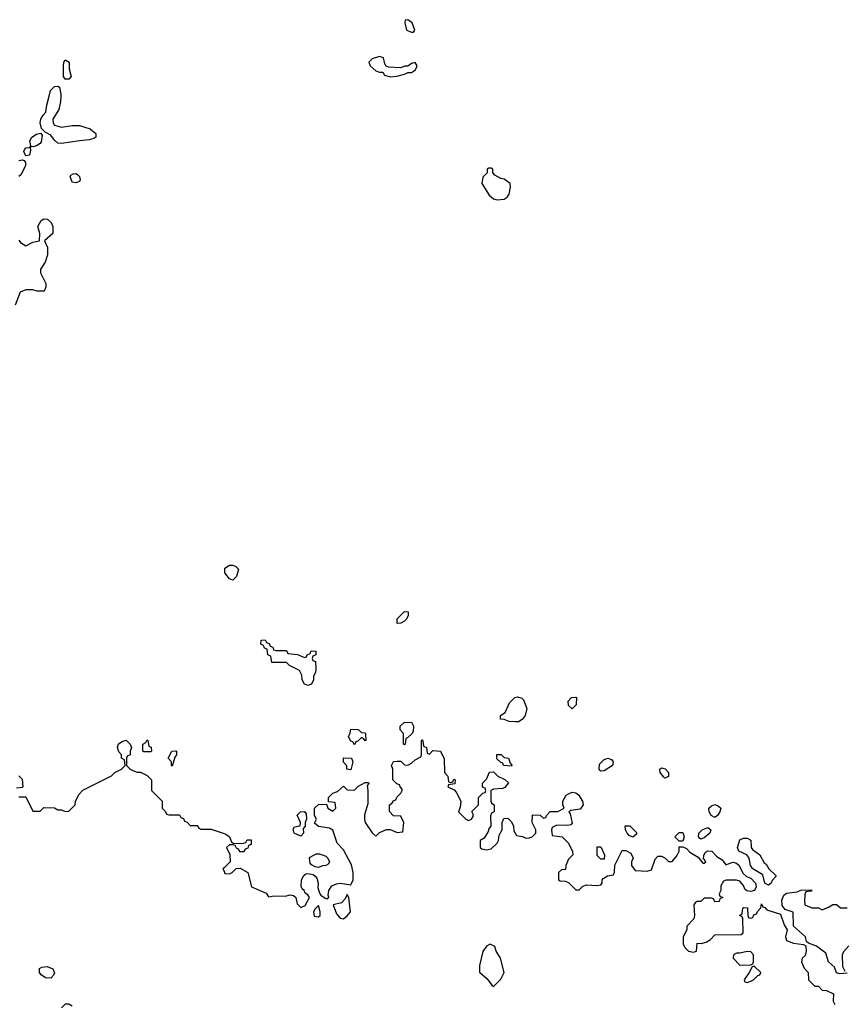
# Model space of a CAD drawing. Header units: inches. Extents: x 2380249 to 2585472, y 382747 to 546448.
# Tile 265 of 626: x 2478856 to 2483474, y 504912 to 510428. Entities that reach past the tile are written whole.
import ezdxf

# ---------------------------------------------------------------- set-up
doc = ezdxf.new("R2010")
doc.units = ezdxf.units.IN
doc.header["$MEASUREMENT"] = 0
for name, color, linetype in [('C4570', 7, 'Continuous'), ('C4571', 7, 'Continuous'), ('C4580', 7, 'Continuous'), ('C4581', 7, 'Continuous')]:
    doc.layers.add(name, color=color, linetype=linetype)

msp = doc.modelspace()

# ---------------------------------------------------------------- linework, layer by layer
at = {"layer": 'C4570', "color": 4}
for points, elevation in [([(2479085.1, 510000), (2479083.8, 509970), (2479074.4, 509925.6), (2479042, 509870), (2479042.8, 509850), (2479050, 509838), (2479090, 509826.8), (2479150, 509836), (2479190, 509836), (2479250, 509816), (2479282, 509790), (2479282, 509770), (2479270, 509762), (2479245.4, 509754.6), (2479190, 509749), (2479090, 509735.1), (2479070, 509737.2), (2479050, 509754), (2479030, 509782), (2478998, 509798), (2478978, 509818), (2478969.5, 509849.5), (2478974, 509870), (2478986.9, 509893.1), (2479002.7, 509910), (2479007.3, 509950), (2479020.2, 510000)], 52), ([(2478850, 509638.4), (2478870, 509642.8), (2478879.8, 509639.8), (2478887.3, 509627.3), (2478888, 509610), (2478861.3, 509558.7), (2478850, 509549)], 52), ([(2478850, 509192), (2478859.6, 509179.6), (2478890, 509162), (2478930, 509182), (2478966, 509190), (2478968, 509230), (2478958, 509270), (2478976.4, 509303.6), (2478990, 509312), (2479010.9, 509310.9), (2479031.1, 509291.1), (2479042, 509270), (2479042, 509230), (2478994, 509190), (2479011.1, 509151.1), (2479011.3, 509110), (2478998, 509070), (2478972, 509030), (2478972, 509010), (2479002, 508950), (2479002, 508930), (2478992.7, 508907.3), (2478952.7, 508907.3), (2478930, 508915.3), (2478890, 508915.3), (2478858, 508902), (2478830, 508828)], 52), ([(2478850, 506074), (2478890, 506074), (2478930, 505994), (2478970, 505994), (2478990, 506014), (2479050, 506012), (2479070, 506002), (2479090, 506002), (2479110, 505992), (2479130, 505994), (2479166, 506030), (2479168, 506050), (2479188, 506090), (2479208.9, 506111.1), (2479370, 506192), (2479388.9, 506211.1), (2479426, 506230), (2479446, 506250), (2479442, 506282), (2479426, 506290), (2479426, 506310), (2479410, 506326), (2479404, 506350), (2479409.3, 506370.7), (2479430, 506384.7), (2479451.6, 506391.6), (2479474, 506370), (2479482, 506350), (2479474, 506330), (2479474, 506310), (2479458, 506302), (2479454, 506290), (2479454, 506250), (2479474, 506230), (2479490, 506222), (2479512.7, 506212.7), (2479531.6, 506211.6), (2479570, 506194), (2479594, 506170), (2479594, 506110), (2479654, 506050), (2479654, 506010), (2479672.7, 505992.7), (2479678, 505978), (2479690, 505974), (2479750, 505974), (2479758, 505958), (2479772.7, 505952.7), (2479778, 505938), (2479792.7, 505932.7), (2479810, 505914), (2479850, 505914), (2479858, 505898), (2479870, 505894), (2479927.3, 505892.7), (2480000, 505868.1)], 52), ([(2478850, 506192), (2478870, 506174), (2478874, 506130), (2478870, 506126), (2478838, 506122)], 52), ([(2480000, 505676), (2479994, 505670), (2480000, 505657.1)], 52), ([(2479150, 504902), (2479130, 504912), (2479110, 504912), (2479090, 504892)], 48)]:
    msp.add_lwpolyline(points, dxfattribs=dict(at, elevation=elevation))
for points, elevation in [([(2478930, 509715.3), (2478922, 509718), (2478914, 509710), (2478916.9, 509696.9), (2478910, 509668.7), (2478890, 509666), (2478879, 509690), (2478882, 509698), (2478890, 509711), (2478908.4, 509711.6), (2478918, 509722), (2478912.7, 509750), (2478922.7, 509770), (2478950, 509787.3), (2478972.7, 509792.7), (2478982, 509782), (2478976.4, 509743.6), (2478970, 509734), (2478950, 509721.2)], 52), ([(2479170, 509514), (2479150, 509518), (2479139, 509550), (2479142.7, 509557.3), (2479154.6, 509565.4), (2479170, 509566), (2479179.8, 509559.8), (2479190.8, 509550), (2479194.8, 509530), (2479190, 509522)], 52), ([(2479550, 506326), (2479546, 506330), (2479546, 506370), (2479562, 506378), (2479570, 506394), (2479574, 506390), (2479578, 506358), (2479591.6, 506351.6), (2479594, 506330), (2479590, 506326)], 52), ([(2479710, 506246), (2479706, 506250), (2479706, 506270), (2479688, 506290), (2479708, 506330), (2479730, 506332), (2479734, 506330), (2479734, 506310), (2479723.6, 506296.4)], 52), ([(2479030, 505058), (2479000.4, 505060.4), (2478976.4, 505076.4), (2478966, 505090), (2478967.3, 505112.7), (2478980.4, 505119.6), (2479010, 505124.7), (2479042, 505110), (2479051.1, 505088.9), (2479045.4, 505074.6)], 48)]:
    msp.add_lwpolyline(points, close=True, dxfattribs=dict(at, elevation=elevation))
at = {"layer": 'C4571', "color": 4, "elevation": 52}
msp.add_lwpolyline([(2479110, 510095.3), (2479101.2, 510110), (2479100.7, 510170), (2479102.9, 510190), (2479110, 510202.8), (2479133, 510190), (2479133.4, 510153.4), (2479144.7, 510110), (2479130, 510095.3)], close=True, dxfattribs=at)
msp.add_lwpolyline([(2479020.2, 510000), (2479028.4, 510031.6), (2479050, 510054), (2479070, 510056), (2479078, 510050), (2479085.5, 510010), (2479085.1, 510000)], dxfattribs=at)
at = {"layer": 'C4580', "color": 4}
for points, elevation in [([(2481496.4, 509596.4), (2481483.6, 509596.4), (2481474, 509590), (2481474, 509570), (2481450, 509546), (2481444.7, 509510), (2481485.2, 509445.2), (2481510, 509424.7), (2481530, 509418.8), (2481570, 509422.8), (2481586.3, 509433.7), (2481597.2, 509450), (2481604, 509490), (2481602, 509510), (2481570, 509535.3), (2481550, 509538), (2481516.4, 509556.4), (2481506, 509570), (2481506, 509590)], 56), ([(2480050, 507288.7), (2480030, 507295.3), (2480004, 507330), (2480004.7, 507355.3), (2480030, 507372), (2480050, 507372), (2480065.4, 507365.4), (2480082, 507350), (2480070.7, 507309.3)], 52), ([(2480970, 507046), (2480969.1, 507070.9), (2481010, 507112), (2481031.3, 507111.3), (2481032, 507090), (2481022, 507070), (2481010, 507058), (2480990, 507048)], 52), ([(2480290, 506894), (2480350, 506894), (2480358, 506878), (2480411.6, 506871.6), (2480450, 506854), (2480462, 506858), (2480466, 506870), (2480482, 506878), (2480488.4, 506891.6), (2480514, 506890), (2480514, 506870), (2480498, 506862), (2480494, 506850), (2480498, 506838), (2480511.6, 506831.6), (2480514, 506790), (2480512, 506770), (2480502, 506750), (2480502, 506730), (2480490, 506706), (2480470, 506698), (2480450, 506706), (2480438, 506730), (2480436.4, 506756.4), (2480422, 506782), (2480366, 506810), (2480350, 506826), (2480267.3, 506827.3), (2480262, 506862), (2480246, 506870), (2480242, 506902), (2480227.3, 506907.3), (2480222, 506922), (2480206, 506930), (2480207.3, 506952.7), (2480230, 506954), (2480238, 506938), (2480252.7, 506932.7), (2480258, 506918), (2480272.7, 506912.7), (2480278, 506898)], 52), ([(2481630, 506494), (2481596.4, 506496.4), (2481570, 506508), (2481548, 506510), (2481548, 506530), (2481574, 506546), (2481599.3, 506600.7), (2481629.2, 506630.8), (2481644.7, 506635.3), (2481667.5, 506627.5), (2481677.5, 506617.5), (2481696, 506570), (2481686, 506530), (2481670, 506508), (2481650, 506495.3)], 52), ([(2481950, 506568), (2481930, 506586), (2481928, 506610), (2481946, 506630), (2481970, 506632), (2481974, 506630), (2481972, 506590)], 52), ([(2481010, 506366), (2481006, 506370), (2481006, 506430), (2480986, 506450), (2480986, 506470), (2481008.4, 506491.6), (2481050, 506492), (2481062, 506470), (2481059.6, 506440.4), (2481052.7, 506427.3), (2481030, 506406), (2481018, 506402), (2481014, 506370)], 52), ([(2480790, 506388), (2480782, 506402), (2480770, 506406), (2480750, 506386), (2480738, 506382), (2480730, 506366), (2480722, 506382), (2480710, 506386), (2480698, 506410), (2480707.3, 506432.7), (2480710, 506454), (2480752, 506452), (2480770, 506434), (2480790, 506432), (2480792.7, 506427.3), (2480794, 506390)], 52), ([(2480710, 506226), (2480688.4, 506228.4), (2480687.3, 506247.3), (2480668.9, 506268.9), (2480670, 506292), (2480714, 506290), (2480722, 506270)], 52), ([(2481610, 506246), (2481566, 506250), (2481562, 506262), (2481550, 506266), (2481527.3, 506287.3), (2481528.9, 506311.1), (2481551.6, 506311.6), (2481570, 506294), (2481594, 506290), (2481602, 506262), (2481611.6, 506251.6)], 52), ([(2482110, 506219), (2482104.5, 506224.5), (2482101.2, 506230), (2482103.3, 506256.7), (2482130, 506283), (2482150, 506290.5), (2482170, 506284), (2482179.3, 506270), (2482176.3, 506250), (2482130, 506219.3)], 52), ([(2482470, 506179), (2482463.7, 506183.7), (2482442.7, 506210), (2482441.2, 506230), (2482450, 506236.3), (2482471.7, 506231.7), (2482490.4, 506210), (2482490, 506189)], 52), ([(2480430, 505854), (2480393.2, 505870), (2480387.2, 505892.8), (2480394, 505906), (2480427.3, 505912.7), (2480428.7, 505930), (2480409.2, 505970.8), (2480429.1, 505990.9), (2480450, 505992), (2480459.6, 505979.6), (2480462, 505950), (2480454, 505930), (2480454, 505910), (2480443.6, 505896.4), (2480446, 505870)], 52), ([(2482750, 505959), (2482729.2, 505970), (2482717.2, 505990), (2482715.3, 506004.7), (2482715.3, 506010), (2482730, 506024.7), (2482750, 506032), (2482770, 506022), (2482782, 506010), (2482778, 505990), (2482764.7, 505970)], 52), ([(2482290, 505848), (2482270, 505858), (2482258, 505870), (2482248, 505890), (2482247.3, 505912.7), (2482272.7, 505912.7), (2482310, 505874), (2482310, 505866)], 52), ([(2482670, 505838), (2482663.1, 505843.1), (2482658, 505850), (2482659, 505870), (2482679, 505890), (2482710, 505902.8), (2482726, 505890), (2482721, 505870), (2482690, 505844)], 52), ([(2482550, 505826), (2482526, 505850), (2482550, 505874), (2482570, 505874), (2482578, 505850), (2482570, 505826)], 52), ([(2483050, 505579), (2483028.7, 505590), (2483018, 505638), (2482962, 505670), (2482949.4, 505689.4), (2482942, 505730), (2482929.1, 505749.1), (2482884, 505770), (2482875.3, 505790), (2482890, 505834), (2482910, 505842), (2482930, 505842), (2482951.1, 505831.1), (2482952, 505790), (2482959.6, 505779.6), (2483002, 505750), (2483025.4, 505705.4), (2483036.9, 505696.9), (2483051.6, 505671.6), (2483090, 505634), (2483091.6, 505628.4), (2483070, 505606), (2483064.7, 505590)], 52), ([(2482110, 505726), (2482090, 505746), (2482090, 505794), (2482110, 505794), (2482132, 505750), (2482130, 505726)], 52), ([(2480530, 505678), (2480510, 505682), (2480490, 505693.2), (2480482.7, 505702.7), (2480479.5, 505730), (2480483, 505737), (2480515.3, 505755.3), (2480535.3, 505755.3), (2480570, 505742), (2480582, 505730), (2480591.3, 505710), (2480583.6, 505696.4), (2480570, 505688.7), (2480552, 505688)], 52), ([(2480690, 505528), (2480678, 505502), (2480658.8, 505481.2), (2480612, 505470), (2480630, 505418), (2480650, 505394.8), (2480670, 505391), (2480690, 505407.3), (2480709.2, 505430), (2480699, 505510)], 52), ([(2480530, 505466), (2480510, 505446), (2480502, 505430), (2480505.4, 505405.4), (2480530, 505402), (2480538, 505410), (2480539, 505430)], 52), ([(2481490, 505248.7), (2481470, 505238), (2481450, 505208), (2481430.8, 505130), (2481431.6, 505091.6), (2481474.4, 505054.4), (2481499.6, 505019.6), (2481510, 505012), (2481550, 505052), (2481568.7, 505090), (2481549.2, 505170), (2481525.2, 505210), (2481516, 505236)], 52), ([(2482930, 505208), (2482890, 505198), (2482870, 505198), (2482854, 505190), (2482852, 505170), (2482890, 505132), (2482950, 505134), (2482962, 505138), (2482966, 505150), (2482966, 505190), (2482950, 505206)], 52), ([(2482970, 505126), (2482958, 505122), (2482942, 505090), (2482914, 505050), (2482918, 505038), (2482930, 505034), (2482950, 505042), (2482966, 505050), (2482990, 505074), (2483002, 505078), (2483006, 505090)], 52)]:
    msp.add_lwpolyline(points, close=True, dxfattribs=dict(at, elevation=elevation))
at = {"layer": 'C4580', "color": 4, "elevation": 52}
for points in [[(2480000, 505657.1), (2480005.4, 505645.4), (2480030, 505642), (2480046, 505650), (2480067.3, 505672.7), (2480090, 505674), (2480134, 505650), (2480154, 505570), (2480235.3, 505535.3), (2480250, 505514), (2480281.2, 505518.8), (2480343.1, 505516.9), (2480370, 505524.7), (2480390, 505522), (2480402, 505510), (2480410, 505474), (2480430, 505454), (2480454.6, 505465.4), (2480478, 505510), (2480470, 505526), (2480455.3, 505535.3), (2480448, 505550), (2480438, 505558), (2480432.5, 505572.5), (2480434.5, 505610), (2480446.8, 505633.2), (2480458, 505642), (2480470, 505645.5), (2480498.4, 505638.4), (2480510.7, 505630.7), (2480519.3, 505619.3), (2480528.2, 505590), (2480525.8, 505565.8), (2480534.8, 505534.8), (2480542.8, 505522.8), (2480566, 505506), (2480576.4, 505503.6), (2480587.3, 505512.7), (2480583.1, 505523.1), (2480586.6, 505550), (2480603.6, 505576.4), (2480630, 505587.7), (2480650, 505590.7), (2480710, 505582), (2480724, 505610), (2480723.7, 505650), (2480713.8, 505693.8), (2480670, 505778), (2480634.6, 505814.6), (2480610, 505888), (2480590, 505899), (2480528.9, 505908.9), (2480507.3, 505927.3), (2480518, 505950), (2480506, 505970), (2480506, 506010), (2480530, 506031.3), (2480574, 506034), (2480582, 506010), (2480610, 505994), (2480626, 506010), (2480622, 506042), (2480586, 506046), (2480586, 506070), (2480610, 506094), (2480636.4, 506103.6), (2480670, 506134), (2480690, 506114), (2480730, 506112), (2480748.7, 506131.3), (2480790, 506154), (2480810, 506154), (2480811.3, 506148.7), (2480802, 506138), (2480806, 506110), (2480805.4, 506034.6), (2480786.4, 505973.6), (2480786, 505950), (2480791.3, 505930), (2480830, 505872), (2480850, 505854), (2480870, 505874), (2480910, 505891.3), (2480931.1, 505891.1), (2480970, 505874), (2481002, 505878), (2481008, 505930), (2480990, 505966), (2480950, 505968.7), (2480927.3, 505992.7), (2480926, 506030), (2480942, 506038), (2480947.3, 506052.7), (2480962, 506058), (2480967.3, 506072.7), (2480990, 506094), (2480998, 506110), (2480998, 506118), (2480986, 506130), (2480982, 506142), (2480967.3, 506147.3), (2480946, 506170), (2480946, 506230), (2480938, 506250), (2480948.7, 506271.3), (2480970, 506274), (2480990, 506274), (2481010, 506254), (2481030, 506252), (2481050, 506262), (2481070, 506282), (2481102, 506298), (2481106, 506310), (2481106, 506390), (2481110, 506394), (2481114, 506390), (2481118, 506358), (2481134, 506350), (2481138, 506318), (2481150, 506314), (2481170, 506334), (2481212, 506330), (2481232.7, 506287.3), (2481234, 506210), (2481254, 506190), (2481258, 506158), (2481270, 506154), (2481282, 506158), (2481287.3, 506172.7), (2481294, 506170), (2481292, 506148), (2481258, 506142), (2481254, 506130), (2481290, 506114), (2481301, 506101), (2481326, 506050), (2481323.6, 506016.4), (2481314, 505990), (2481354, 505950), (2481370, 505942), (2481386, 505950), (2481396.4, 505963.6), (2481396.4, 505976.4), (2481387.3, 505992.7), (2481426, 506030), (2481426, 506070), (2481450, 506094), (2481462, 506098), (2481466, 506110), (2481462, 506122), (2481448.4, 506128.4), (2481448, 506150), (2481470, 506174), (2481487.3, 506212.7), (2481510, 506214), (2481534, 506190), (2481572, 506172), (2481592.7, 506152.7), (2481572.7, 506127.3), (2481559.6, 506120.4), (2481510, 506118), (2481494, 506110), (2481494, 506050), (2481498, 506038), (2481514, 506030), (2481514, 505990), (2481498, 505982), (2481492.7, 505967.3), (2481494, 505910), (2481483.6, 505896.4), (2481479.6, 505880.4), (2481456.9, 505843.1), (2481434, 505830), (2481434, 505790), (2481443.6, 505783.6), (2481470, 505778), (2481496.4, 505783.6), (2481530, 505814), (2481538, 505830), (2481540.4, 505859.6), (2481558, 505890), (2481558, 505930), (2481567.3, 505952.7), (2481590, 505954), (2481610, 505934), (2481622, 505910), (2481623.6, 505883.6), (2481638, 505858), (2481671.6, 505851.6), (2481690, 505842), (2481710, 505844.7), (2481726, 505850), (2481746, 505870), (2481746, 505890), (2481726, 505930), (2481727.3, 505972.7), (2481770, 505972), (2481790, 505954), (2481802, 505958), (2481806, 505970), (2481827.3, 505992.7), (2481870, 505992), (2481906, 506010), (2481898, 506030), (2481898, 506050), (2481917.2, 506082.8), (2481928.7, 506091.3), (2481950, 506101), (2481970, 506096), (2481985.5, 506085.5), (2482007.7, 506050), (2482011.3, 506030), (2481994, 506006), (2481942, 505998), (2481932, 505990), (2481938.8, 505978.8), (2481950, 505926), (2481942, 505918), (2481925.4, 505914.6), (2481864.7, 505915.3), (2481838, 505902), (2481834, 505890), (2481838, 505858), (2481894, 505850), (2481930, 505814), (2481952.7, 505767.3), (2481954, 505750), (2481930, 505726), (2481914, 505690), (2481912.7, 505667.3), (2481890, 505666), (2481874, 505650), (2481874, 505610), (2481883.6, 505603.6), (2481910, 505602), (2481930, 505594), (2481970, 505554), (2481990, 505554), (2482010, 505574), (2482030, 505582), (2482090, 505578), (2482110, 505582), (2482118, 505590), (2482118, 505610), (2482123.1, 505616.9), (2482148.4, 505631.6), (2482182, 505638), (2482187.3, 505652.7), (2482188.4, 505691.6), (2482230, 505774), (2482250, 505774), (2482278, 505758), (2482292, 505730), (2482282, 505710), (2482282, 505690), (2482302, 505662), (2482370, 505658), (2482395.3, 505664.7), (2482414.6, 505725.4), (2482430, 505742), (2482450, 505742), (2482470, 505732), (2482490, 505712), (2482510, 505712), (2482536.5, 505743.5), (2482548.7, 505770), (2482550, 505794), (2482570, 505794), (2482590, 505784.7), (2482610, 505764.7), (2482656, 505736), (2482682, 505702), (2482690, 505702), (2482698, 505710), (2482690, 505726), (2482686, 505726), (2482687.3, 505747.3), (2482696.4, 505763.6), (2482708.7, 505771.3), (2482732, 505770), (2482759.6, 505739.6), (2482790, 505722), (2482810, 505694), (2482850, 505707.7), (2482870, 505703), (2482884.9, 505690), (2482906.8, 505646.8), (2482927.3, 505627.3), (2482950, 505618.8), (2482977.3, 505590), (2482980.7, 505570), (2482970.8, 505550), (2482950, 505544), (2482928, 505548), (2482916.4, 505556.4), (2482910, 505578), (2482890, 505602), (2482870, 505608), (2482812.7, 505607.3), (2482798, 505602), (2482783.6, 505576.4), (2482782, 505550), (2482774, 505530), (2482778, 505518), (2482794, 505510), (2482778, 505502), (2482772.7, 505487.3), (2482750, 505486), (2482742, 505502), (2482730, 505506), (2482690, 505506), (2482671.6, 505488.4), (2482650, 505488), (2482639.6, 505480.4), (2482631.6, 505468.4), (2482636, 505410), (2482631.3, 505390), (2482592, 505350), (2482592, 505330), (2482572, 505290), (2482572, 505250), (2482582, 505230), (2482602, 505210), (2482630, 505204.7), (2482646, 505210), (2482650, 505254), (2482672, 505252), (2482700.2, 505259.8), (2482724.7, 505275.3), (2482750, 505302), (2482896.4, 505303.6), (2482907.3, 505312.7), (2482906, 505390), (2482902, 505402), (2482888, 505410), (2482902, 505418), (2482906, 505450), (2482910, 505454), (2482932.7, 505452.7), (2482934, 505410), (2482938, 505398), (2482950, 505394), (2482962, 505398), (2482967.3, 505412.7), (2482982, 505418), (2482987.3, 505432.7), (2483007.3, 505452.7), (2483010, 505474), (2483018, 505458), (2483030, 505454), (2483041, 505441), (2483116.7, 505416.7), (2483136.8, 505356.8), (2483154.8, 505330), (2483144.7, 505290), (2483151.3, 505270), (2483190, 505254), (2483246.4, 505246.4), (2483258.8, 505238.8), (2483261, 505210), (2483254.8, 505185.2), (2483238, 505170), (2483234, 505150), (2483250, 505114), (2483272, 505090), (2483274, 505050), (2483310, 505014), (2483330, 505014), (2483350, 504992), (2483374, 504990), (2483414, 504970), (2483412, 504930), (2483422, 504910)], [(2480000, 505868.1), (2480010, 505864.7), (2480031.3, 505850), (2480042, 505822), (2480052.7, 505812.7), (2480110, 505814), (2480122, 505818), (2480130, 505834), (2480152.7, 505832.7), (2480152.7, 505807.3), (2480138, 505802), (2480132.7, 505787.3), (2480118, 505782), (2480110, 505766), (2480090, 505766), (2480082, 505782), (2480070, 505786), (2480062, 505802), (2480050, 505806), (2480030, 505806), (2480014, 505790), (2480031.6, 505751.6), (2480034, 505710), (2480000, 505676)], [(2483490, 505086), (2483450, 505082), (2483430, 505088.7), (2483419.3, 505119.3), (2483385.2, 505150), (2483370, 505198), (2483318, 505238), (2483274, 505254), (2483263.1, 505263.1), (2483257.2, 505290), (2483189.4, 505349.4), (2483188.4, 505428.4), (2483143.2, 505443.2), (2483126.3, 505466.3), (2483124.7, 505495.3), (2483136.4, 505523.6), (2483150, 505534), (2483210, 505542), (2483230, 505552), (2483290, 505554), (2483290, 505546), (2483258, 505542), (2483252.7, 505527.3), (2483252, 505490), (2483254, 505470), (2483292.7, 505452.7), (2483330, 505452), (2483350, 505442), (2483390, 505458), (2483410, 505472), (2483430, 505472), (2483452.7, 505452.7), (2483490, 505452)], [(2483499.6, 505240.4), (2483470, 505206), (2483462, 505190), (2483463.6, 505123.6), (2483478, 505098)]]:
    msp.add_lwpolyline(points, dxfattribs=at)
at = {"layer": 'C4581', "color": 4, "elevation": 56}
for points in [[(2481030, 510428), (2481014, 510426), (2481012, 510410), (2481022, 510370), (2481050, 510358), (2481062, 510358), (2481068, 510370), (2481054, 510410)], [(2480870, 510222), (2480830, 510208), (2480812, 510190), (2480818, 510170), (2480850, 510142), (2480870, 510134), (2480890, 510134), (2480898, 510118), (2480930, 510107.3), (2480968.4, 510111.6), (2481010, 510122), (2481030, 510132), (2481050, 510132), (2481072.7, 510147.3), (2481082, 510170), (2481070, 510188), (2481050, 510182), (2481030, 510168), (2481010, 510168), (2480990, 510158), (2480922, 510162), (2480907.3, 510167.3), (2480900.4, 510180.4), (2480894, 510214)]]:
    msp.add_lwpolyline(points, close=True, dxfattribs=at)

doc.saveas('drawing.dxf')
